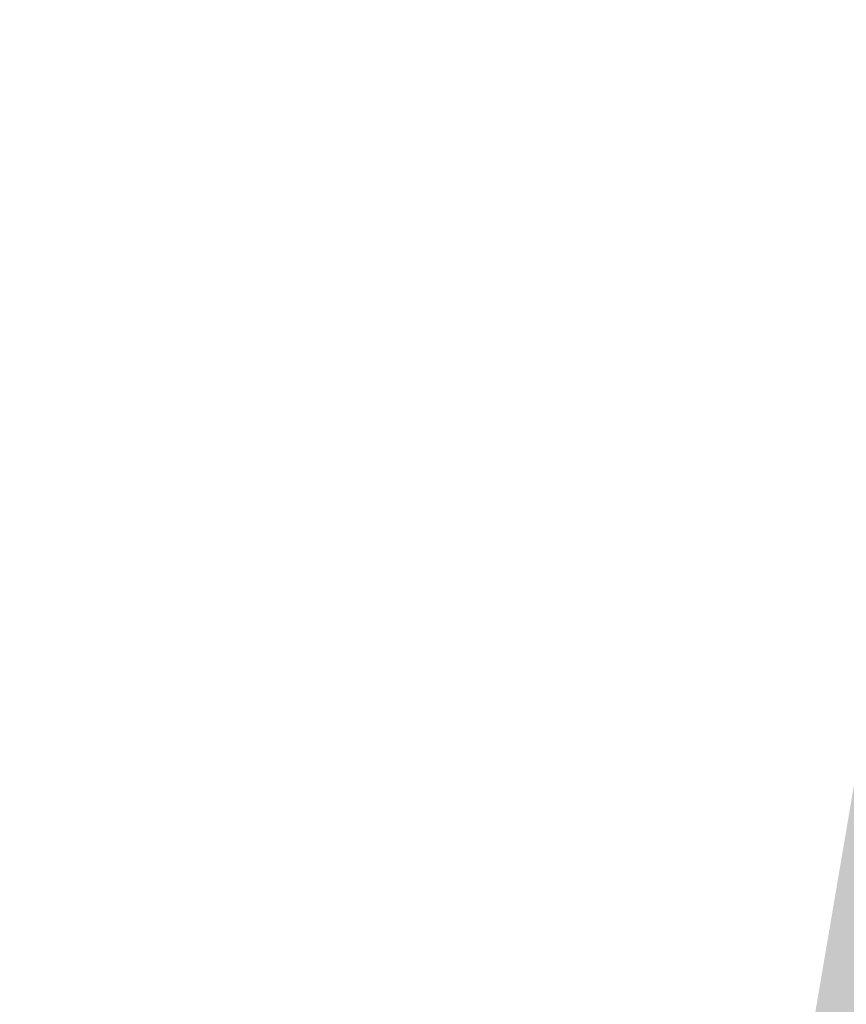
# Model space of a CAD drawing. Header units: inches. Extents: x -433 to 341, y -109 to 237.
# Tile 282 of 335: x -23.36 to -18.42, y 40.33 to 46.22. Entities that reach past the tile are written whole.
import ezdxf

# ---------------------------------------------------------------- set-up
doc = ezdxf.new("R2010")
doc.units = ezdxf.units.IN
doc.header["$MEASUREMENT"] = 0
doc.layers.add('1_mata', color=7, linetype='Continuous', lineweight=5)
doc.layers.add('1_trawa', color=82, linetype='Continuous', lineweight=5)
picture_1 = doc.add_image_def('image1.jpg', size_in_pixel=(9921, 7015))

msp = doc.modelspace()

# ---------------------------------------------------------------- hatches: boundary and pattern name
at = {"layer": '1_trawa'}
h = msp.add_hatch(dxfattribs=at)
h.set_pattern_fill('GRASS', color=256, scale=0.5)
h.paths.add_polyline_path([(-17.6358, 46.0021), (-19.6193, 34.3585), (-19.5606, 34.3585), (-19.9064, 32.7514), (-16.1696, 32.1178), (-16.5674, 33.4722), (-13.689, 34.3177), (-13.5069, 36.9465), (-14.9798, 37.2304), (-14.0334, 42.1401), (-11.0876, 41.5722), (-12.034, 36.6626), (-13.5069, 36.9465), (-13.689, 34.3177), (-13.6157, 34.0681), (-13.172, 32.5577), (-10.9198, 33.1037), (-7.7465, 33.2189), (-7.9544, 34.7997), (-6.4609, 34.9223), (-4.6634, 43.6288), (-12.4655, 45.1889)])
h.paths.add_polyline_path([(-19.9064, 32.7514), (-20.7685, 28.2246), (-14.0472, 27.0189), (-7.5288, 28.8347), (-7.3746, 28.8692), (-7.5144, 30.1563), (-7.687, 33.2267), (-10.9198, 33.1037), (-13.172, 32.5577), (-11.998, 28.5609), (-14.8763, 27.7154), (-16.1696, 32.1178)])
h.paths.add_polyline_path([(-7.9067, 12.4075), (-6.8863, 20.6073), (-19.7709, 21.5558), (-19.6396, 24.1561), (-26.3777, 24.533), (-26.6902, 18.9399), (-26.1417, 18.9093), (-26.0918, 18.9066), (-26.1731, 17.411), (-20.683, 17.0688), (-20.4224, 19.5543), (-14.2477, 19.2738), (-14.619, 13.3328)])
h.paths.add_polyline_path([(-26.5965, 20.6175), (-39.1407, 21.1882), (-39.6217, 12.2972), (-29.4944, 11.5827), (-29.0351, 19.1059), (-32.4008, 19.3045), (-32.5636, 16.3089), (-34.5607, 16.4175), (-34.6421, 14.9197), (-38.6362, 15.1368), (-38.2516, 19.6496), (-26.6876, 18.9412)])

# ---------------------------------------------------------------- pictures from other files: only their frames are drawn
at = {"layer": '1_mata'}
image = msp.add_image(picture_1, insert=(46.7118, -108.6544), size_in_units=(210.5211, 148.8565), rotation=90, dxfattribs=dict(at, fade=30))
image.dxf.flags = 7

doc.saveas('drawing.dxf')
